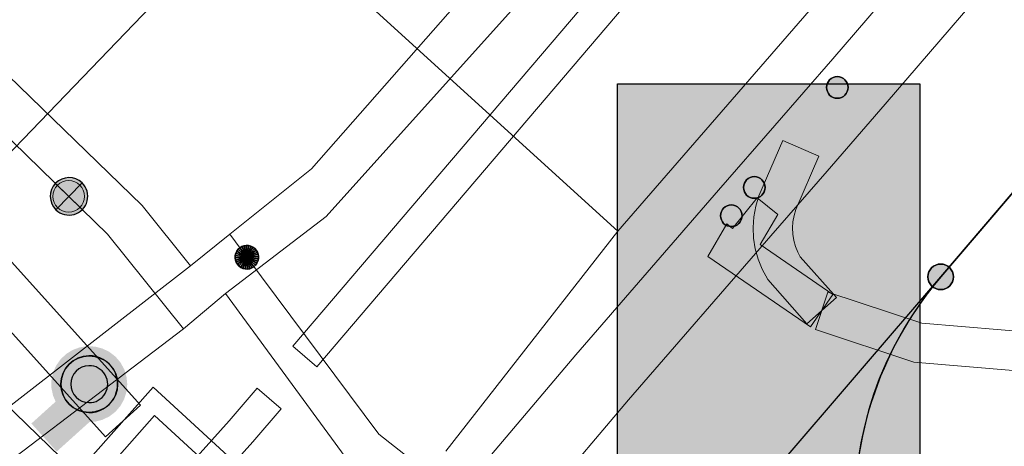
# Model space of a CAD drawing. Header units: metres. Extents: x 2695560 to 2696939, y 1260491 to 1262050.
# Tile 299 of 656: x 2695889 to 2695902, y 1260885 to 1260890. Entities that reach past the tile are written whole.
import ezdxf

# ---------------------------------------------------------------- set-up
doc = ezdxf.new("R2010")
doc.units = ezdxf.units.M
doc.linetypes.add('AUSGEZOGEN', pattern=[0])
for name, color, linetype in [('XR$1$AV_Grenzpunkte', 7, 'AUSGEZOGEN'), ('XR$1$AV_Lagefixpunkte', 7, 'AUSGEZOGEN'), ('XR$1$AV_Linien (BB)', 7, 'AUSGEZOGEN'), ('XR$1$EW_LK_Knoten', 1, 'AUSGEZOGEN'), ('XR$1$Liegenschaftsgrenzen', 7, 'AUSGEZOGEN'), ('XR$1$PFAV', 255, 'AUSGEZOGEN'), ('XR$1$PFWA', 255, 'AUSGEZOGEN'), ('XR$1$RAEW', 8, 'AUSGEZOGEN'), ('XR$1$WA_LK_Absperrarmatur', 171, 'AUSGEZOGEN')]:
    doc.layers.add(name, color=color, linetype=linetype)
for name, color, linetype, lineweight in [('XR$2$ABW-Flaeche-oberirdisch', 6, 'AUSGEZOGEN', 18), ('XR$2$ABW-LinieFlaeche-R-genau', 4, 'AUSGEZOGEN', 18), ('XR$2$ELE-Flaeche-oberirdisch', 1, 'AUSGEZOGEN', 18), ('XR$2$ELE-LinieFlaeche-genau', 1, 'AUSGEZOGEN', 18), ('XR$2$GAS-Linie-genau', 12, 'AUSGEZOGEN', 18), ('XR$2$GAS-Punkt', 12, 'AUSGEZOGEN', 18), ('XR$2$KOM-Linie-U-genau', 91, 'AUSGEZOGEN', 18), ('XR$2$WAS-Linie-genau', 5, 'AUSGEZOGEN', 18), ('XR$2$WAS-LinieFlaeche-genau', 5, 'AUSGEZOGEN', 18), ('XR$2$WAS-Punkt', 5, 'AUSGEZOGEN', 18)]:
    doc.layers.add(name, color=color, linetype=linetype, lineweight=lineweight)

# ---------------------------------------------------------------- blocks, each defined once
blk = doc.blocks.new('COMPLEXOBJECT_1315')
at = {"layer": 'XR$1$Liegenschaftsgrenzen', "color": 7, "linetype": 'AUSGEZOGEN', "transparency": 33554687}
blk.add_arc((5903.697, 10884.153), 4.57, 139.5274, 230.8297, dxfattribs=at)
blk = doc.blocks.new('BWAV1')
at = {"layer": 'XR$1$PFAV', "transparency": 33554687}
blk.add_hatch(color=7, dxfattribs=at).paths.add_polyline_path([(0.67, 0), (0.656, 0.135), (0.616, 0.264), (0.55, 0.383), (0.462, 0.486), (0.354, 0.569), (0.233, 0.628), (0.101, 0.662), (-0.034, 0.669), (-0.168, 0.649), (-0.295, 0.602), (-0.41, 0.53), (-0.508, 0.436), (-0.586, 0.325), (-0.639, 0.201), (-0.667, 0.068), (-0.667, -0.068), (-0.639, -0.201), (-0.586, -0.325), (-0.508, -0.436), (-0.41, -0.53), (-0.295, -0.602), (-0.168, -0.649), (-0.034, -0.669), (0.101, -0.662), (0.233, -0.628), (0.354, -0.569), (0.462, -0.486), (0.55, -0.383), (0.616, -0.264), (0.656, -0.135)])
at = {"color": 7, "transparency": 33554687}
for radius, start, end in [(0.5, 91.1948, 268.8052), (0.5, 268.8052, 91.1948), (0.326, 91.1948, 268.8052), (0.326, 268.8052, 91.1948)]:
    blk.add_arc((0, 0), radius, start, end, dxfattribs=at)
at = {"layer": 'XR$1$PFAV', "transparency": 33554687}
blk.add_circle((0, 0), 0.5, dxfattribs=at)
blk = doc.blocks.new('BAV15')
at = {"layer": 'XR$1$PFAV', "transparency": 33554687}
blk.add_hatch(color=7, dxfattribs=at).paths.add_polyline_path([(0.5, 0), (0.49, 0.101), (0.459, 0.197), (0.41, 0.286), (0.344, 0.362), (0.264, 0.424), (0.174, 0.469), (0.076, 0.494), (-0.025, 0.499), (-0.125, 0.484), (-0.22, 0.449), (-0.306, 0.395), (-0.379, 0.326), (-0.437, 0.243), (-0.477, 0.15), (-0.497, 0.051), (-0.497, -0.051), (-0.477, -0.15), (-0.437, -0.243), (-0.379, -0.326), (-0.306, -0.395), (-0.22, -0.449), (-0.125, -0.484), (-0.025, -0.499), (0.076, -0.494), (0.174, -0.469), (0.264, -0.424), (0.344, -0.362), (0.41, -0.286), (0.459, -0.197), (0.49, -0.101)])
at = {"color": 7, "transparency": 33554687}
for start, end in [(90, 270), (270, 90)]:
    blk.add_arc((0, 0), 0.5, start, end, dxfattribs=at)
at = {"layer": 'XR$1$PFAV', "transparency": 33554687}
blk.add_circle((0, 0), 0.5, dxfattribs=at)
blk = doc.blocks.new('BWA965')
at = {"layer": 'XR$1$PFWA', "transparency": 33554687}
blk.add_hatch(color=7, dxfattribs=at).paths.add_polyline_path([(0, 0.5), (-0.051, 0.497), (-0.101, 0.49), (-0.15, 0.477), (-0.197, 0.459), (-0.243, 0.437), (-0.286, 0.41), (-0.326, 0.379), (-0.362, 0.344), (-0.395, 0.306), (-0.424, 0.264), (-0.449, 0.22), (-0.469, 0.174), (-0.484, 0.125), (-0.494, 0.076), (-0.499, 0.025), (-0.499, -0.025), (-0.494, -0.076), (-0.484, -0.125), (-0.469, -0.174), (-0.449, -0.22), (-0.424, -0.264), (-0.395, -0.306), (-0.362, -0.344), (-0.326, -0.379), (-0.286, -0.41), (-0.243, -0.437), (-0.197, -0.459), (-0.15, -0.477), (-0.101, -0.49), (-0.051, -0.497), (0, -0.5), (0.051, -0.497), (0.101, -0.49), (0.15, -0.477), (0.197, -0.459), (0.243, -0.437), (0.286, -0.41), (0.326, -0.379), (0.362, -0.344), (0.395, -0.306), (0.424, -0.264), (0.449, -0.22), (0.469, -0.174), (0.484, -0.125), (0.494, -0.076), (0.499, -0.025), (0.499, 0.025), (0.494, 0.076), (0.484, 0.125), (0.469, 0.174), (0.449, 0.22), (0.424, 0.264), (0.395, 0.306), (0.362, 0.344), (0.326, 0.379), (0.286, 0.41), (0.243, 0.437), (0.197, 0.459), (0.15, 0.477), (0.101, 0.49), (0.051, 0.497)])
at = {"transparency": 33554687}
blk.add_line((0, 0.5), (0, -0.5), dxfattribs=at)
for start, end in [(90, 270), (270, 90)]:
    blk.add_arc((0, 0), 0.5, start, end, dxfattribs=at)
blk = doc.blocks.new('BEW957')
at = {"layer": 'XR$1$RAEW', "transparency": 33554687}
blk.add_hatch(color=1, dxfattribs=at).paths.add_polyline_path([(-0.5, 0), (-0.497, -0.051), (-0.49, -0.101), (-0.477, -0.15), (-0.459, -0.197), (-0.437, -0.243), (-0.41, -0.286), (-0.379, -0.326), (-0.344, -0.362), (-0.306, -0.395), (-0.264, -0.424), (-0.22, -0.449), (-0.174, -0.469), (-0.125, -0.484), (-0.076, -0.494), (-0.025, -0.499), (0.025, -0.499), (0.076, -0.494), (0.125, -0.484), (0.174, -0.469), (0.22, -0.449), (0.264, -0.424), (0.306, -0.395), (0.344, -0.362), (0.379, -0.326), (0.41, -0.286), (0.437, -0.243), (0.459, -0.197), (0.477, -0.15), (0.49, -0.101), (0.497, -0.051), (0.5, 0), (0.497, 0.051), (0.49, 0.101), (0.477, 0.15), (0.459, 0.197), (0.437, 0.243), (0.41, 0.286), (0.379, 0.326), (0.344, 0.362), (0.306, 0.395), (0.264, 0.424), (0.22, 0.449), (0.174, 0.469), (0.125, 0.484), (0.076, 0.494), (0.025, 0.499), (-0.025, 0.499), (-0.076, 0.494), (-0.125, 0.484), (-0.174, 0.469), (-0.22, 0.449), (-0.264, 0.424), (-0.306, 0.395), (-0.344, 0.362), (-0.379, 0.326), (-0.41, 0.286), (-0.437, 0.243), (-0.459, 0.197), (-0.477, 0.15), (-0.49, 0.101), (-0.497, 0.051)])
at = {"color": 1, "transparency": 33554687}
for start, end in [(90, 180), (0, 90), (180, 270), (270, 0)]:
    blk.add_arc((0, 0), 0.5, start, end, dxfattribs=at)
at = {"layer": 'XR$1$RAEW', "color": 1, "transparency": 33554687}
blk.add_circle((0, 0), 0.5, dxfattribs=at)
blk = doc.blocks.new('GAS-BOGEN_VERTIKAL')
at = {"layer": 'XR$2$GAS-Punkt', "linetype": 'AUSGEZOGEN', "true_color": 0xc50000, "transparency": 33554687}
blk.add_hatch(color=12, dxfattribs=at).paths.add_polyline_path([(0, -150), (15, -149), (30, -147), (45, -143), (59, -138), (73, -131), (86, -123), (98, -114), (109, -103), (119, -92), (127, -79), (135, -66), (141, -52), (145, -38), (148, -23), (150, -8), (150, 8), (148, 23), (145, 38), (141, 52), (135, 66), (127, 79), (119, 92), (109, 103), (98, 114), (86, 123), (73, 131), (59, 138), (45, 143), (30, 147), (15, 149), (0, 150), (-15, 149), (-30, 147), (-45, 143), (-59, 138), (-73, 131), (-86, 123), (-98, 114), (-109, 103), (-119, 92), (-127, 79), (-135, 66), (-141, 52), (-145, 38), (-148, 23), (-150, 8), (-150, -8), (-148, -23), (-145, -38), (-141, -52), (-135, -66), (-127, -79), (-119, -92), (-109, -103), (-98, -114), (-86, -123), (-73, -131), (-59, -138), (-45, -143), (-30, -147), (-15, -149)])
at = {"layer": 'XR$2$GAS-Punkt', "linetype": 'AUSGEZOGEN', "lineweight": 25, "transparency": 33554687}
for points in [[(-57, 139, 2500), (0, 0, 2500), (-83, 125, 2500)], [(-57, 139), (0, 0), (-83, 125)], [(-57, 139, 2500), (-57, 139), (-83, 125), (-83, 125, 2500)], [(-29, 147, 2500), (0, 0, 2500), (-57, 139, 2500)], [(-29, 147), (0, 0), (-57, 139)], [(-29, 147, 2500), (-29, 147), (-57, 139), (-57, 139, 2500)], [(0, 150, 2500), (0, 0, 2500), (-29, 147, 2500)], [(0, 150), (0, 0), (-29, 147)], [(0, 150, 2500), (0, 150), (-29, 147), (-29, 147, 2500)], [(29, 147, 2500), (0, 0, 2500), (0, 150, 2500)], [(29, 147), (0, 0), (0, 150)], [(29, 147, 2500), (29, 147), (0, 150), (0, 150, 2500)], [(57, 139, 2500), (0, 0, 2500), (29, 147, 2500)], [(57, 139), (0, 0), (29, 147)], [(83, 125, 2500), (0, 0, 2500), (57, 139, 2500)], [(83, 125), (0, 0), (57, 139)], [(57, 139, 2500), (57, 139), (29, 147), (29, 147, 2500)], [(83, 125, 2500), (83, 125), (57, 139), (57, 139, 2500)], [(-147, 29, 2500), (0, 0, 2500), (-150, 0, 2500)], [(-147, 29), (0, 0), (-150, 0)], [(-147, 29, 2500), (-147, 29), (-150, 0), (-150, 0, 2500)], [(-150, 0, 2500), (0, 0, 2500), (-147, -29, 2500)], [(-150, 0), (0, 0), (-147, -29)], [(-139, 57, 2500), (0, 0, 2500), (-147, 29, 2500)], [(-139, 57), (0, 0), (-147, 29)], [(-139, 57, 2500), (-139, 57), (-147, 29), (-147, 29, 2500)], [(-147, -29, 2500), (0, 0, 2500), (-139, -57, 2500)], [(-147, -29), (0, 0), (-139, -57)], [(-125, 83, 2500), (0, 0, 2500), (-139, 57, 2500)], [(-125, 83), (0, 0), (-139, 57)], [(-125, 83, 2500), (-125, 83), (-139, 57), (-139, 57, 2500)], [(-139, -57, 2500), (0, 0, 2500), (-125, -83, 2500)], [(-139, -57), (0, 0), (-125, -83)], [(-106, 106, 2500), (0, 0, 2500), (-125, 83, 2500)], [(-106, 106), (0, 0), (-125, 83)], [(-106, 106, 2500), (-106, 106), (-125, 83), (-125, 83, 2500)], [(-125, -83, 2500), (0, 0, 2500), (-106, -106, 2500)], [(-125, -83), (0, 0), (-106, -106)], [(-83, 125, 2500), (0, 0, 2500), (-106, 106, 2500)], [(-83, 125), (0, 0), (-106, 106)], [(-83, 125, 2500), (-83, 125), (-106, 106), (-106, 106, 2500)], [(-106, -106, 2500), (0, 0, 2500), (-83, -125, 2500)], [(-106, -106), (0, 0), (-83, -125)], [(-83, -125, 2500), (0, 0, 2500), (-57, -139, 2500)], [(-83, -125), (0, 0), (-57, -139)], [(-57, -139, 2500), (0, 0, 2500), (-29, -147, 2500)], [(-57, -139), (0, 0), (-29, -147)], [(-29, -147, 2500), (0, 0, 2500), (0, -150, 2500)], [(-29, -147), (0, 0), (0, -150)], [(106, 106, 2500), (0, 0, 2500), (83, 125, 2500)], [(106, 106), (0, 0), (83, 125)], [(125, 83, 2500), (0, 0, 2500), (106, 106, 2500)], [(125, 83), (0, 0), (106, 106)], [(139, 57, 2500), (0, 0, 2500), (125, 83, 2500)], [(139, 57), (0, 0), (125, 83)], [(147, 29, 2500), (0, 0, 2500), (139, 57, 2500)], [(147, 29), (0, 0), (139, 57)], [(150, 0, 2500), (0, 0, 2500), (147, 29, 2500)], [(150, 0), (0, 0), (147, 29)], [(0, -150, 2500), (0, 0, 2500), (29, -147, 2500)], [(29, -147, 2500), (0, 0, 2500), (57, -139, 2500)], [(57, -139, 2500), (0, 0, 2500), (83, -125, 2500)], [(83, -125, 2500), (0, 0, 2500), (106, -106, 2500)], [(106, -106, 2500), (0, 0, 2500), (125, -83, 2500)], [(125, -83, 2500), (0, 0, 2500), (139, -57, 2500)], [(139, -57, 2500), (0, 0, 2500), (147, -29, 2500)], [(147, -29, 2500), (0, 0, 2500), (150, 0, 2500)], [(0, -150), (0, 0), (29, -147)], [(29, -147), (0, 0), (57, -139)], [(57, -139), (0, 0), (83, -125)], [(83, -125), (0, 0), (106, -106)], [(106, -106), (0, 0), (125, -83)], [(125, -83), (0, 0), (139, -57)], [(139, -57), (0, 0), (147, -29)], [(147, -29), (0, 0), (150, 0)], [(106, 106, 2500), (106, 106), (83, 125), (83, 125, 2500)], [(125, 83, 2500), (125, 83), (106, 106), (106, 106, 2500)], [(139, 57, 2500), (139, 57), (125, 83), (125, 83, 2500)], [(147, 29, 2500), (147, 29), (139, 57), (139, 57, 2500)], [(150, 0, 2500), (150, 0), (147, 29), (147, 29, 2500)], [(-150, 0, 2500), (-150, 0), (-147, -29), (-147, -29, 2500)], [(-147, -29, 2500), (-147, -29), (-139, -57), (-139, -57, 2500)], [(-139, -57, 2500), (-139, -57), (-125, -83), (-125, -83, 2500)], [(-125, -83, 2500), (-125, -83), (-106, -106), (-106, -106, 2500)], [(-106, -106, 2500), (-106, -106), (-83, -125), (-83, -125, 2500)], [(-83, -125, 2500), (-83, -125), (-57, -139), (-57, -139, 2500)], [(57, -139, 2500), (57, -139), (83, -125), (83, -125, 2500)], [(83, -125, 2500), (83, -125), (106, -106), (106, -106, 2500)], [(106, -106, 2500), (106, -106), (125, -83), (125, -83, 2500)], [(125, -83, 2500), (125, -83), (139, -57), (139, -57, 2500)], [(139, -57, 2500), (139, -57), (147, -29), (147, -29, 2500)], [(147, -29, 2500), (147, -29), (150, 0), (150, 0, 2500)], [(-57, -139, 2500), (-57, -139), (-29, -147), (-29, -147, 2500)], [(-29, -147, 2500), (-29, -147), (0, -150), (0, -150, 2500)], [(0, -150, 2500), (0, -150), (29, -147), (29, -147, 2500)], [(29, -147, 2500), (29, -147), (57, -139), (57, -139, 2500)]]:
    blk.add_3dface(points, dxfattribs=at)
blk = doc.blocks.new('WAS-ABSPERRORGAN')
at = {"layer": 'XR$2$WAS-Punkt', "linetype": 'AUSGEZOGEN', "transparency": 33554687}
for p, q in [((0, 200, 2500), (0, -200, 2500)), ((0, 0), (0, 0))]:
    blk.add_line(p, q, dxfattribs=at)
blk.add_circle((0, 0, 502500), 200, dxfattribs=at)

msp = doc.modelspace()

# ---------------------------------------------------------------- hatches: boundary and pattern name
at = {"transparency": 33554687}
for points in [[(2695897.085, 1260889.379), (2695897.085, 1260884.633), (2695900.925, 1260884.633), (2695900.925, 1260889.379)], [(2695890.057, 1260885.442), (2695889.643, 1260885.069), (2695889.964, 1260884.712), (2695890.378, 1260885.085)]]:
    msp.add_hatch(color=7, dxfattribs=at).paths.add_polyline_path(points)

# ---------------------------------------------------------------- linework, layer by layer
at = {"color": 24, "lineweight": -3, "transparency": 33554687}
msp.add_lwpolyline([(2695897.085, 1260889.379), (2695900.925, 1260889.379), (2695900.925, 1260884.633), (2695897.085, 1260884.633), (2695897.085, 1260889.379)], close=True, dxfattribs=at)
at = {"layer": 'XR$1$AV_Linien (BB)', "color": 7, "linetype": 'AUSGEZOGEN', "transparency": 33554687}
msp.add_lwpolyline([(2695911.324, 1260898.777), (2695911, 1260898.4), (2695901.19, 1260886.93)], dxfattribs=at)
msp.add_arc((2695904.664, 1260883.963), 4.569, 139.5042, 224.9514, dxfattribs=at)
at = {"layer": 'XR$1$Liegenschaftsgrenzen', "color": 7, "linetype": 'AUSGEZOGEN', "transparency": 33554687}
for p, q in [((2695901.19, 1260886.93), (2695911, 1260898.4)), ((2695893.61, 1260892.907), (2695883.4, 1260882.3)), ((2695890.43, 1260874.39), (2695901.19, 1260886.93))]:
    msp.add_line(p, q, dxfattribs=at)
at = {"layer": 'XR$2$ABW-Flaeche-oberirdisch', "transparency": 33554687}
for points in [[(2695891.19, 1260885.528), (2695890.158, 1260884.365), (2695890.735, 1260883.823), (2695890.793, 1260883.355), (2695890.088, 1260882.504), (2695891.321, 1260881.332), (2695893.351, 1260883.541), (2695891.19, 1260885.528)], [(2695891.208, 1260885.172), (2695890.506, 1260884.381), (2695890.972, 1260883.943), (2695891.054, 1260883.278), (2695890.429, 1260882.524), (2695891.309, 1260881.688), (2695892.998, 1260883.526), (2695891.208, 1260885.172)]]:
    msp.add_lwpolyline(points, close=True, dxfattribs=at)
at = {"layer": 'XR$2$ABW-LinieFlaeche-R-genau', "linetype": 'AUSGEZOGEN', "transparency": 33554687}
msp.add_lwpolyline([(2695890.584, 1260884.901), (2695884.912, 1260891.2), (2695885.358, 1260891.602), (2695891.03, 1260885.303), (2695890.584, 1260884.901)], close=True, dxfattribs=at)
at = {"layer": 'XR$2$ELE-Flaeche-oberirdisch', "transparency": 33554687}
for points in [[(2695927.546, 1260921.96), (2695923.193, 1260916.864), (2695922.784, 1260916.389), (2695918.084, 1260910.91), (2695916.922, 1260909.556), (2695899.82, 1260889.698), (2695899.083, 1260888.849), (2695898.37, 1260888.028), (2695896.558, 1260885.941), (2695893.415, 1260882.232)], [(2695894.087, 1260881.664), (2695897.226, 1260885.369), (2695899.034, 1260887.45), (2695899.747, 1260888.273), (2695900.486, 1260889.122), (2695917.59, 1260908.982), (2695918.752, 1260910.338), (2695923.452, 1260915.815), (2695923.861, 1260916.292), (2695928.216, 1260921.388)]]:
    msp.add_lwpolyline(points, dxfattribs=at)
msp.add_lwpolyline([(2695876.298, 1260896.474), (2695876.643, 1260896.132), (2695877.718, 1260895.092), (2695891.732, 1260881.496), (2695891.968, 1260881.27), (2695892.7, 1260882.038), (2695892.466, 1260882.26), (2695878.456, 1260895.852), (2695877.385, 1260896.89), (2695877.044, 1260897.227), (2695876.298, 1260896.474)], close=True, dxfattribs=at)
at = {"layer": 'XR$2$ELE-LinieFlaeche-genau', "linetype": 'AUSGEZOGEN', "transparency": 33554687}
for points in [[(2695899.492, 1260886.334), (2695898.995, 1260886.895), (2695898.922, 1260887.028), (2695898.872, 1260887.155), (2695898.835, 1260887.285), (2695898.814, 1260887.419), (2695898.808, 1260887.555), (2695898.817, 1260887.692), (2695898.842, 1260887.826), (2695898.881, 1260887.956), (2695899.186, 1260888.66), (2695899.644, 1260888.462), (2695899.351, 1260887.784), (2695899.328, 1260887.708), (2695899.313, 1260887.63), (2695899.308, 1260887.551), (2695899.312, 1260887.471), (2695899.325, 1260887.393), (2695899.346, 1260887.315), (2695899.376, 1260887.242), (2695899.407, 1260887.185), (2695899.866, 1260886.666), (2695899.492, 1260886.334)], [(2695899.538, 1260886.294), (2695898.231, 1260887.189), (2695898.472, 1260887.603), (2695898.545, 1260887.545), (2695898.859, 1260887.933), (2695899.12, 1260887.723), (2695898.897, 1260887.339), (2695899.82, 1260886.706), (2695899.538, 1260886.294)], [(2695906.952, 1260885.337), (2695900.848, 1260885.846), (2695899.6, 1260886.263), (2695899.758, 1260886.737), (2695900.95, 1260886.34), (2695906.994, 1260885.835), (2695906.952, 1260885.337)]]:
    msp.add_lwpolyline(points, close=True, dxfattribs=at)
at = {"layer": 'XR$2$GAS-Linie-genau', "linetype": 'AUSGEZOGEN', "transparency": 33554687}
for q in [(2695891.665, 1260887.068), (2695892.379, 1260887.179)]:
    msp.add_line((2695892.161, 1260887.471), q, dxfattribs=at)
for points in [[(2695880.838, 1260897.737), (2695891.048, 1260887.835), (2695891.665, 1260887.068)], [(2695892.161, 1260887.471), (2695893.198, 1260888.3), (2695896.381, 1260891.92)], [(2695892.379, 1260887.179), (2695894.054, 1260884.933), (2695920.459, 1260864.168)], [(2695891.665, 1260887.068), (2695887.961, 1260884.199), (2695884.305, 1260879.93), (2695880.442, 1260875.5)]]:
    msp.add_lwpolyline(points, dxfattribs=at)
at = {"layer": 'XR$2$KOM-Linie-U-genau', "linetype": 'AUSGEZOGEN', "transparency": 33554687}
for p, q in [((2695897.092, 1260887.511), (2695902.671, 1260893.941)), ((2695897.092, 1260887.511), (2695891.634, 1260892.468)), ((2695894.905, 1260884.719), (2695897.092, 1260887.511))]:
    msp.add_line(p, q, dxfattribs=at)
at = {"layer": 'XR$2$WAS-Linie-genau', "linetype": 'AUSGEZOGEN', "transparency": 33554687}
for p, q in [((2695890.117, 1260887.951), (2695880.799, 1260897.01)), ((2695892.107, 1260886.718), (2695891.574, 1260886.27))]:
    msp.add_line(p, q, dxfattribs=at)
for points in [[(2695895.736, 1260890.307), (2695893.386, 1260887.697), (2695892.107, 1260886.718)], [(2695891.574, 1260886.27), (2695890.61, 1260887.472), (2695890.117, 1260887.951)], [(2695892.107, 1260886.718), (2695893.672, 1260884.583), (2695894.471, 1260883.951)], [(2695887.873, 1260883.281), (2695888.322, 1260883.799), (2695891.574, 1260886.27)]]:
    msp.add_lwpolyline(points, dxfattribs=at)
at = {"layer": 'XR$2$WAS-LinieFlaeche-genau', "linetype": 'AUSGEZOGEN', "transparency": 33554687}
for points in [[(2695906.239, 1260900.995), (2695893.267, 1260885.789), (2695892.963, 1260886.049), (2695905.935, 1260901.255), (2695906.239, 1260900.995)], [(2695892.813, 1260885.257), (2695892.456, 1260884.838), (2695883.07, 1260874.38), (2695882.772, 1260874.648), (2695892.155, 1260885.102), (2695892.509, 1260885.517), (2695892.813, 1260885.257)]]:
    msp.add_lwpolyline(points, close=True, dxfattribs=at)

# ---------------------------------------------------------------- block references
at = {"layer": 'XR$1$AV_Grenzpunkte', "color": 7, "linetype": 'AUSGEZOGEN', "lineweight": -3, "transparency": 33554687, "xscale": 0.3249999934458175, "yscale": 0.3249999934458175}
msp.add_blockref('BAV15', (2695901.19, 1260886.93), dxfattribs=at)
at = {"layer": 'XR$1$AV_Lagefixpunkte', "color": 7, "linetype": 'AUSGEZOGEN', "lineweight": -3, "transparency": 33554687, "xscale": 0.7199999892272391, "yscale": 0.7199999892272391}
msp.add_blockref('BWAV1', (2695890.378, 1260885.568, 436.677), dxfattribs=at)
at = {"layer": 'XR$1$EW_LK_Knoten', "color": 1, "linetype": 'AUSGEZOGEN', "lineweight": -3, "transparency": 33554687, "xscale": 0.2749999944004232, "yscale": 0.2749999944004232}
for p in [(2695899.877, 1260889.334), (2695898.823, 1260888.064), (2695898.531, 1260887.706)]:
    msp.add_blockref('BEW957', p, dxfattribs=at)
at = {"layer": 'XR$1$Liegenschaftsgrenzen', "color": 7, "linetype": 'AUSGEZOGEN', "lineweight": -3, "transparency": 33554687}
msp.add_blockref('COMPLEXOBJECT_1315', (2690000.97, 1249999.81), dxfattribs=at)
at = {"layer": 'XR$1$WA_LK_Absperrarmatur', "color": 171, "linetype": 'AUSGEZOGEN', "lineweight": -3, "transparency": 33554687, "xscale": 0.475528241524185, "yscale": 0.475528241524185, "rotation": 315.808347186}
msp.add_blockref('BWA965', (2695890.121, 1260887.951), dxfattribs=at)
at = {"layer": 'XR$2$GAS-Punkt', "color": 12, "linetype": 'AUSGEZOGEN', "lineweight": 18, "transparency": 33554687, "xscale": 0.001, "yscale": 0.001, "zscale": 0.001, "rotation": 216.8}
msp.add_blockref('GAS-BOGEN_VERTIKAL', (2695892.379, 1260887.179), dxfattribs=at)
at = {"layer": 'XR$2$WAS-Punkt', "color": 5, "linetype": 'AUSGEZOGEN', "lineweight": 18, "transparency": 33554687, "xscale": 0.001, "yscale": 0.001, "zscale": 0.001, "rotation": 225.8999999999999}
msp.add_blockref('WAS-ABSPERRORGAN', (2695890.117, 1260887.951), dxfattribs=at)

doc.saveas('drawing.dxf')
